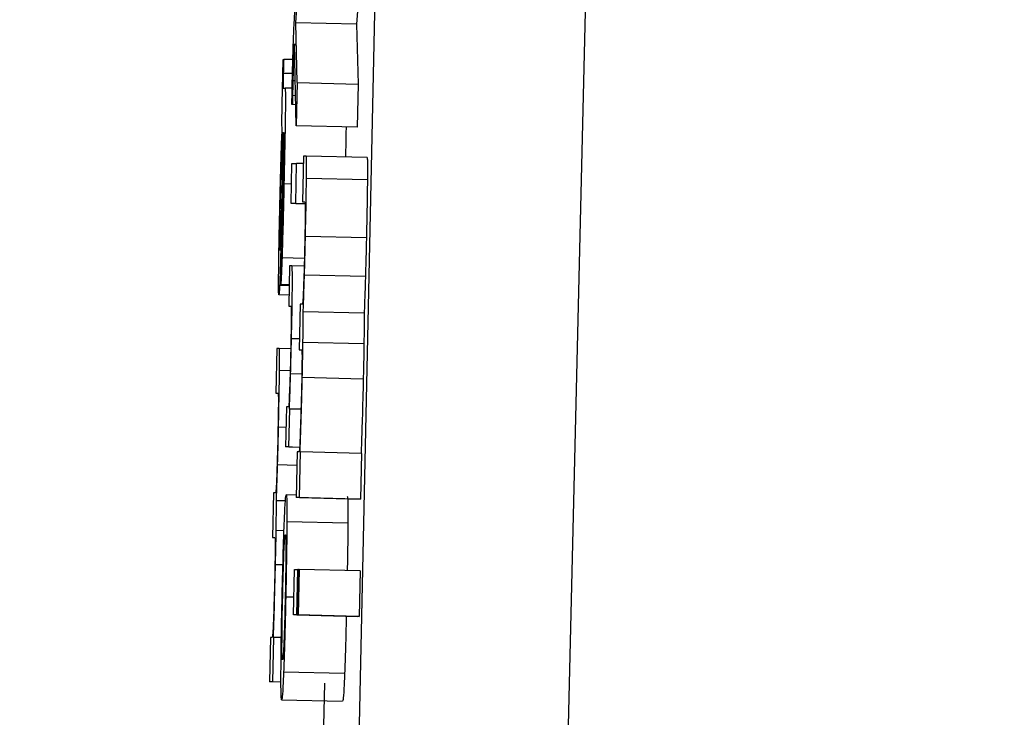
# Model space of a CAD drawing. Header units: inches. Extents: x 170 to 288, y 234 to 248.
# Tile 332 of 480: x 234.80751 to 234.8181, y 243.86801 to 243.87552. Entities that reach past the tile are written whole.
import ezdxf

# ---------------------------------------------------------------- set-up
doc = ezdxf.new("R2010")
doc.units = ezdxf.units.IN
doc.header["$LTSCALE"] = 0.25
doc.header["$MEASUREMENT"] = 0
doc.layers.add('ANNOTATIONS', color=1, linetype='Continuous')
doc.layers.add('STANDARD Z GUIDE MOTOR LH', color=7, linetype='Continuous')
doc.styles.add('ARIAL', font='arial.ttf', dxfattribs={"height": 0.09375})
doc.dimstyles.new('STANDARD$0', dxfattribs={"dimtxt": 0.09375, "dimasz": 0.09375, "dimexe": 0.03125, "dimexo": 0.046875, "dimgap": 0.09, "dimtad": 0, "dimtih": 1, "dimtoh": 1, "dimdec": 4, "dimzin": 0, "dimdsep": 46, "dimtxsty": 'ARIAL', "dimcen": 0.09, "dimadec": 0, "dimazin": 0, "dimtfac": 1, "dimtdec": 4, "dimtofl": 0, "dimtmove": 0, "dimatfit": 1, "dimfxl": 1, "dimtolj": 1, "dimtzin": 0, "dimarcsym": 0})

# ---------------------------------------------------------------- blocks, each defined once
blk = doc.blocks.new('*D51')
at = {"layer": 'ANNOTATIONS', "color": 0, "lineweight": -2, "transparency": 16777216}
for p, q in [((234.124623, 244.143778), (235.83956, 244.143778)), ((235.80831, 244.050028), (235.80831, 242.280117)), ((235.80831, 240.233194), (235.80831, 242.003105)), ((234.530873, 240.139444), (235.83956, 240.139444))]:
    blk.add_line(p, q, dxfattribs=at)
at = {"layer": 'ANNOTATIONS', "color": 0, "transparency": 16777216}
for points in [[(235.792685, 244.050028), (235.823935, 244.050028), (235.80831, 244.143778)], [(235.792685, 240.233194), (235.823935, 240.233194), (235.80831, 240.139444)]]:
    blk.add_solid(points, dxfattribs=at)
at = {"layer": 'defpoints', "color": 0, "transparency": 16777216}
for p in [(234.077748, 244.143778), (235.80831, 244.143778), (234.483998, 240.139444)]:
    blk.add_point(p, dxfattribs=at)
at = {"layer": 'ANNOTATIONS', "color": 0, "transparency": 16777216, "insert": (235.80831, 242.141611), "char_height": 0.09375, "attachment_point": 5, "style": 'ARIAL'}
blk.add_mtext('\\A1;OPENING HEIGHT', dxfattribs=at)

msp = doc.modelspace()

# ---------------------------------------------------------------- linework, layer by layer
at = {"layer": 'STANDARD Z GUIDE MOTOR LH'}
for p, q in [((234.815066, 243.937238), (234.812482, 243.829118)), ((234.810313, 243.829103), (234.812678, 243.937195)), ((234.810477, 243.875488), (234.81052, 243.876114)), ((234.811176, 243.8761), (234.811133, 243.875474)), ((234.810492, 243.874844), (234.810477, 243.875488)), ((234.811133, 243.875474), (234.810477, 243.875488)), ((234.811133, 243.875474), (234.811148, 243.874829)), ((234.810482, 243.874379), (234.810464, 243.875261)), ((234.810343, 243.875094), (234.810348, 243.875094)), ((234.810446, 243.875092), (234.810348, 243.875094)), ((234.810468, 243.875083), (234.810453, 243.875083)), ((234.810443, 243.874942), (234.810344, 243.874944)), ((234.810472, 243.874864), (234.810447, 243.874864)), ((234.810492, 243.874844), (234.810482, 243.874379)), ((234.810492, 243.874844), (234.811148, 243.874829)), ((234.810344, 243.874785), (234.810363, 243.874785)), ((234.810439, 243.874783), (234.810363, 243.874785)), ((234.811148, 243.874829), (234.811138, 243.874365)), ((234.810475, 243.874704), (234.810443, 243.874705)), ((234.810442, 243.874608), (234.810436, 243.874608)), ((234.810477, 243.874607), (234.810436, 243.874608)), ((234.810477, 243.874607), (234.810442, 243.874608)), ((234.810339, 243.874306), (234.810344, 243.874306)), ((234.811138, 243.874365), (234.810482, 243.874379)), ((234.810336, 243.874019), (234.810327, 243.873643)), ((234.810342, 243.874047), (234.810332, 243.873652)), ((234.810562, 243.874054), (234.810551, 243.873563)), ((234.81059, 243.874054), (234.810562, 243.874054)), ((234.811246, 243.874039), (234.81059, 243.874054)), ((234.810323, 243.873939), (234.810334, 243.873939)), ((234.810427, 243.873544), (234.810436, 243.873975)), ((234.810436, 243.873975), (234.810486, 243.873975)), ((234.810477, 243.873544), (234.810486, 243.873975)), ((234.810561, 243.873974), (234.810486, 243.873975)), ((234.811249, 243.873798), (234.810593, 243.873813)), ((234.810431, 243.873753), (234.810351, 243.873755)), ((234.810551, 243.873563), (234.810576, 243.873563)), ((234.810578, 243.873541), (234.810427, 243.873544)), ((234.810477, 243.873544), (234.810427, 243.873544)), ((234.810477, 243.873544), (234.810578, 243.873542)), ((234.810314, 243.872672), (234.810325, 243.873151)), ((234.811238, 243.873173), (234.810582, 243.873187)), ((234.81032, 243.872942), (234.810314, 243.872942)), ((234.81057, 243.872951), (234.81033, 243.872957)), ((234.810411, 243.872871), (234.810402, 243.87244)), ((234.810436, 243.872871), (234.810411, 243.872871)), ((234.810568, 243.872868), (234.810436, 243.872871)), ((234.811227, 243.872756), (234.810571, 243.872771)), ((234.810407, 243.872658), (234.810304, 243.87266)), ((234.810314, 243.872672), (234.810407, 243.87267)), ((234.810405, 243.872558), (234.810296, 243.87256)), ((234.810402, 243.87244), (234.810426, 243.87244)), ((234.810527, 243.872461), (234.810516, 243.87197)), ((234.810548, 243.872461), (234.810527, 243.872461)), ((234.811214, 243.872362), (234.810558, 243.872377)), ((234.810519, 243.872086), (234.810432, 243.872088)), ((234.810274, 243.871982), (234.810263, 243.871503)), ((234.810301, 243.871982), (234.810274, 243.871982)), ((234.810423, 243.871979), (234.810301, 243.871982)), ((234.811211, 243.872032), (234.810555, 243.872047)), ((234.810516, 243.87197), (234.810542, 243.87197)), ((234.810418, 243.871744), (234.810303, 243.871746)), ((234.810543, 243.871708), (234.810422, 243.871711)), ((234.811204, 243.871654), (234.810548, 243.871669)), ((234.810263, 243.871503), (234.810287, 243.871503)), ((234.810378, 243.871354), (234.810368, 243.870923)), ((234.810401, 243.871354), (234.810378, 243.871354)), ((234.810405, 243.870923), (234.810414, 243.871331)), ((234.810414, 243.871331), (234.810409, 243.871331)), ((234.810534, 243.871329), (234.810414, 243.871331)), ((234.810373, 243.871134), (234.810293, 243.871136)), ((234.810405, 243.870923), (234.810368, 243.870923)), ((234.810518, 243.870919), (234.810368, 243.870923)), ((234.810405, 243.870923), (234.810518, 243.87092)), ((234.810492, 243.870869), (234.810481, 243.870378)), ((234.810513, 243.870869), (234.810492, 243.870869)), ((234.810518, 243.870378), (234.810529, 243.870869)), ((234.810529, 243.870869), (234.810525, 243.870869)), ((234.811185, 243.870854), (234.810529, 243.870869)), ((234.811185, 243.870854), (234.811174, 243.870363)), ((234.810488, 243.870725), (234.810282, 243.87073)), ((234.810239, 243.870428), (234.810228, 243.869949)), ((234.81026, 243.870428), (234.810239, 243.870428)), ((234.810481, 243.870406), (234.810375, 243.870409)), ((234.810367, 243.870343), (234.81027, 243.870345)), ((234.810518, 243.870378), (234.810481, 243.870378)), ((234.811137, 243.870363), (234.810481, 243.870378)), ((234.810518, 243.870378), (234.811174, 243.870363)), ((234.811174, 243.870363), (234.811137, 243.870363)), ((234.811039, 243.870102), (234.810383, 243.870117)), ((234.810351, 243.870022), (234.810267, 243.870024)), ((234.810228, 243.869949), (234.810254, 243.869949)), ((234.81034, 243.869653), (234.81026, 243.869655)), ((234.810453, 243.869115), (234.810463, 243.869606)), ((234.810463, 243.869606), (234.810501, 243.869606)), ((234.81049, 243.869115), (234.810501, 243.869606)), ((234.810497, 243.869115), (234.810508, 243.869606)), ((234.810508, 243.869606), (234.810501, 243.869606)), ((234.810515, 243.869606), (234.810504, 243.869115)), ((234.810508, 243.869606), (234.810515, 243.869606)), ((234.811171, 243.869591), (234.810515, 243.869606)), ((234.811171, 243.869591), (234.81116, 243.8691)), ((234.810457, 243.869305), (234.81037, 243.869307)), ((234.811108, 243.8691), (234.810453, 243.869115)), ((234.81049, 243.869115), (234.810453, 243.869115)), ((234.81049, 243.869115), (234.811146, 243.8691)), ((234.811153, 243.8691), (234.810497, 243.869115)), ((234.810504, 243.869115), (234.810497, 243.869115)), ((234.810504, 243.869115), (234.81116, 243.8691)), ((234.811146, 243.8691), (234.811108, 243.8691)), ((234.81116, 243.8691), (234.811153, 243.8691)), ((234.810205, 243.868874), (234.810194, 243.868395)), ((234.810225, 243.868874), (234.810205, 243.868874)), ((234.810231, 243.868395), (234.810241, 243.868874)), ((234.810241, 243.868874), (234.810237, 243.868874)), ((234.810323, 243.868872), (234.810241, 243.868874)), ((234.811003, 243.868486), (234.810347, 243.8685)), ((234.810231, 243.868395), (234.810194, 243.868395)), ((234.810319, 243.868392), (234.810194, 243.868395)), ((234.810787, 243.868382), (234.810773, 243.867751)), ((234.810326, 243.868202), (234.810982, 243.868188))]:
    msp.add_line(p, q, dxfattribs=at)
for points, knots in [([(234.810452, 243.875283), (234.810454, 243.875324), (234.81046, 243.875475), (234.810465, 243.875549), (234.810468, 243.875603)], [0, 0, 0, 0, 0.269738, 1, 1, 1, 1]), ([(234.810442, 243.874927), (234.810444, 243.874983), (234.810446, 243.875094), (234.81045, 243.875211), (234.810452, 243.875268), (234.810452, 243.875283)], [0, 0, 0, 0, 0.421013, 0.842256, 1, 1, 1, 1]), ([(234.810464, 243.875261), (234.810462, 243.875238), (234.810459, 243.87519), (234.810455, 243.875119), (234.810453, 243.875083)], [0, 0, 0, 0, 0.498279, 1, 1, 1, 1]), ([(234.810335, 243.874777), (234.810336, 243.874818), (234.810338, 243.874925), (234.810341, 243.875029), (234.810343, 243.875094)], [0, 0, 0, 0, 0.38149, 1, 1, 1, 1]), ([(234.810348, 243.875094), (234.810347, 243.875071), (234.810346, 243.875036), (234.810345, 243.874985), (234.810344, 243.874958), (234.810344, 243.874944)], [0, 0, 0, 0, 0.488203, 0.741044, 1, 1, 1, 1]), ([(234.810453, 243.875083), (234.810453, 243.875062), (234.810451, 243.875026), (234.810449, 243.874945), (234.810447, 243.874892), (234.810447, 243.874864)], [0, 0, 0, 0, 0.4136912, 0.6934982, 1, 1, 1, 1]), ([(234.810344, 243.874944), (234.810344, 243.874928), (234.810343, 243.874897), (234.810343, 243.874858), (234.810342, 243.874824), (234.810343, 243.874789), (234.810344, 243.874787), (234.810344, 243.874785)], [0, 0, 0, 0, 0.139503, 0.255588, 0.371559, 0.556722, 1, 1, 1, 1]), ([(234.810436, 243.874608), (234.810437, 243.874661), (234.810439, 243.874766), (234.810441, 243.874873), (234.810442, 243.874927)], [0, 0, 0, 0, 0.498105, 1, 1, 1, 1]), ([(234.810447, 243.874864), (234.810446, 243.874846), (234.810446, 243.87481), (234.810444, 243.874757), (234.810444, 243.874722), (234.810443, 243.874705)], [0, 0, 0, 0, 0.337645, 0.66846, 1, 1, 1, 1]), ([(234.810331, 243.874346), (234.81033, 243.874358), (234.810329, 243.874378), (234.810329, 243.874464), (234.810331, 243.874564), (234.810333, 243.874674), (234.810334, 243.874745), (234.810335, 243.874777)], [0, 0, 0, 0, 0.319074, 0.503717, 0.689436, 0.856532, 1, 1, 1, 1]), ([(234.810363, 243.874785), (234.810364, 243.874777), (234.810366, 243.874765), (234.810367, 243.874644), (234.810365, 243.87446), (234.81036, 243.874156), (234.810354, 243.873906), (234.810351, 243.873755)], [0, 0, 0, 0, 0.208095, 0.351376, 0.494781, 0.694226, 1, 1, 1, 1]), ([(234.810443, 243.874705), (234.810443, 243.874692), (234.810443, 243.87466), (234.810442, 243.874628), (234.810442, 243.874608)], [0, 0, 0, 0, 0.386706, 1, 1, 1, 1]), ([(234.810305, 243.873426), (234.810307, 243.873519), (234.810312, 243.873739), (234.810321, 243.874068), (234.810328, 243.874253), (234.810331, 243.874346)], [0, 0, 0, 0, 0.2672575, 0.629668, 1, 1, 1, 1]), ([(234.810333, 243.874219), (234.810334, 243.874239), (234.810336, 243.874287), (234.810337, 243.874305), (234.810338, 243.874306), (234.810339, 243.874306)], [0, 0, 0, 0, 0.368926, 0.911075, 1, 1, 1, 1]), ([(234.810344, 243.874306), (234.810342, 243.87426), (234.81034, 243.874168), (234.810337, 243.874069), (234.810336, 243.874019)], [0, 0, 0, 0, 0.4954999, 1, 1, 1, 1]), ([(234.810345, 243.87374), (234.810347, 243.873834), (234.81035, 243.873974), (234.810353, 243.874146), (234.810354, 243.874244), (234.810353, 243.8743), (234.810352, 243.874306), (234.810352, 243.874308)], [0, 0, 0, 0, 0.342835, 0.509875, 0.678386, 0.823927, 1, 1, 1, 1]), ([(234.810352, 243.874308), (234.810351, 243.874305), (234.81035, 243.874301), (234.810348, 243.87426), (234.810347, 243.874234), (234.810347, 243.874224)], [0, 0, 0, 0, 0.561834, 0.836952, 1, 1, 1, 1]), ([(234.811019, 243.874367), (234.811018, 243.874309), (234.811017, 243.874207), (234.811014, 243.874093), (234.811013, 243.874044)], [0, 0, 0, 0, 0.571046, 1, 1, 1, 1]), ([(234.810323, 243.873939), (234.810325, 243.873991), (234.810328, 243.874097), (234.810331, 243.874178), (234.810333, 243.874219)], [0, 0, 0, 0, 0.489372, 1, 1, 1, 1]), ([(234.810347, 243.874224), (234.810346, 243.874208), (234.810345, 243.874176), (234.810344, 243.874115), (234.810343, 243.874071), (234.810342, 243.874047)], [0, 0, 0, 0, 0.30234, 0.603682, 1, 1, 1, 1]), ([(234.810593, 243.873813), (234.810593, 243.873869), (234.810594, 243.873982), (234.810592, 243.874047), (234.810591, 243.874052), (234.81059, 243.874054)], [0, 0, 0, 0, 0.394642, 0.789841, 1, 1, 1, 1]), ([(234.811246, 243.874039), (234.811247, 243.874032), (234.811249, 243.874017), (234.811249, 243.873907), (234.811249, 243.87382), (234.811249, 243.873798)], [0, 0, 0, 0, 0.425454, 0.853655, 1, 1, 1, 1]), ([(234.810313, 243.873525), (234.810314, 243.873578), (234.810317, 243.873722), (234.810321, 243.873855), (234.810323, 243.873939)], [0, 0, 0, 0, 0.364498, 1, 1, 1, 1]), ([(234.810582, 243.873187), (234.810585, 243.873322), (234.81059, 243.873554), (234.810592, 243.873737), (234.810593, 243.873813)], [0, 0, 0, 0, 0.582702, 1, 1, 1, 1]), ([(234.811249, 243.873798), (234.811248, 243.873747), (234.811247, 243.873624), (234.811243, 243.873402), (234.811239, 243.873241), (234.811238, 243.873173)], [0, 0, 0, 0, 0.287966, 0.699185, 1, 1, 1, 1]), ([(234.810325, 243.873151), (234.810326, 243.873157), (234.810328, 243.873168), (234.810331, 243.873244), (234.810335, 243.87336), (234.81034, 243.873531), (234.810343, 243.873664), (234.810345, 243.87374)], [0, 0, 0, 0, 0.224796, 0.383527, 0.542813, 0.741786, 1, 1, 1, 1]), ([(234.810351, 243.873755), (234.810349, 243.873665), (234.810344, 243.873434), (234.810336, 243.873152), (234.810331, 243.872998), (234.81033, 243.872957)], [0, 0, 0, 0, 0.319121, 0.817047, 1, 1, 1, 1]), ([(234.810332, 243.873652), (234.81033, 243.873532), (234.810324, 243.873288), (234.810317, 243.873058), (234.810314, 243.872942)], [0, 0, 0, 0, 0.495996, 1, 1, 1, 1]), ([(234.810327, 243.873643), (234.810325, 243.873558), (234.810321, 243.873417), (234.810317, 243.873246), (234.810314, 243.873174), (234.810314, 243.873148)], [0, 0, 0, 0, 0.486679, 0.817044, 1, 1, 1, 1]), ([(234.810576, 243.873563), (234.810578, 243.873559), (234.810579, 243.873552), (234.81058, 243.873475), (234.810579, 243.873377), (234.810577, 243.873245), (234.810575, 243.873152), (234.810574, 243.8731)], [0, 0, 0, 0, 0.332536, 0.501882, 0.673369, 0.82019, 1, 1, 1, 1]), ([(234.810306, 243.873173), (234.810307, 243.87322), (234.810308, 243.873327), (234.810311, 243.873454), (234.810313, 243.873525)], [0, 0, 0, 0, 0.437637, 1, 1, 1, 1]), ([(234.810294, 243.872795), (234.810294, 243.872846), (234.810296, 243.872973), (234.8103, 243.873197), (234.810303, 243.873359), (234.810305, 243.873426)], [0, 0, 0, 0, 0.285517, 0.706069, 1, 1, 1, 1]), ([(234.810307, 243.873039), (234.810307, 243.873044), (234.810306, 243.873052), (234.810306, 243.873115), (234.810306, 243.873158), (234.810306, 243.873173)], [0, 0, 0, 0, 0.492228, 0.825367, 1, 1, 1, 1]), ([(234.810314, 243.873148), (234.810313, 243.873121), (234.81031, 243.873068), (234.810308, 243.873041), (234.810308, 243.87304), (234.810307, 243.873039)], [0, 0, 0, 0, 0.4130884, 0.8262023, 1, 1, 1, 1]), ([(234.810571, 243.872771), (234.810573, 243.872824), (234.810577, 243.872956), (234.81058, 243.873101), (234.810582, 243.873187)], [0, 0, 0, 0, 0.400422, 1, 1, 1, 1]), ([(234.811238, 243.873173), (234.811237, 243.873115), (234.811233, 243.872971), (234.81123, 243.872837), (234.811227, 243.872756)], [0, 0, 0, 0, 0.399448, 1, 1, 1, 1]), ([(234.810574, 243.8731), (234.810573, 243.873036), (234.81057, 243.872909), (234.810565, 243.872756), (234.810562, 243.87268), (234.810561, 243.87265)], [0, 0, 0, 0, 0.372932, 0.745968, 1, 1, 1, 1]), ([(234.810314, 243.872942), (234.810313, 243.8729), (234.81031, 243.872787), (234.810306, 243.872709), (234.810304, 243.87266)], [0, 0, 0, 0, 0.371649, 1, 1, 1, 1]), ([(234.81033, 243.872957), (234.810328, 243.872896), (234.810323, 243.872774), (234.810318, 243.872685), (234.810316, 243.872676), (234.810314, 243.872672)], [0, 0, 0, 0, 0.343962, 0.688156, 1, 1, 1, 1]), ([(234.810432, 243.872088), (234.810434, 243.872189), (234.810438, 243.872362), (234.810441, 243.872581), (234.810442, 243.872739), (234.810441, 243.872854), (234.810438, 243.872865), (234.810436, 243.872871)], [0, 0, 0, 0, 0.2128, 0.361093, 0.509835, 0.704302, 1, 1, 1, 1]), ([(234.810296, 243.87256), (234.810295, 243.872567), (234.810293, 243.87258), (234.810293, 243.872684), (234.810293, 243.872767), (234.810294, 243.872795)], [0, 0, 0, 0, 0.445751, 0.812706, 1, 1, 1, 1]), ([(234.810558, 243.872377), (234.81056, 243.872435), (234.810565, 243.872553), (234.810569, 243.872698), (234.810571, 243.872771)], [0, 0, 0, 0, 0.494625, 1, 1, 1, 1]), ([(234.811227, 243.872756), (234.811226, 243.872701), (234.811221, 243.872555), (234.811217, 243.872436), (234.811214, 243.872362)], [0, 0, 0, 0, 0.377301, 1, 1, 1, 1]), ([(234.810304, 243.87266), (234.810303, 243.872636), (234.8103, 243.872572), (234.810298, 243.872565), (234.810296, 243.87256)], [0, 0, 0, 0, 0.377594, 1, 1, 1, 1]), ([(234.810561, 243.87265), (234.810559, 243.872608), (234.810555, 243.872505), (234.810551, 243.872466), (234.810549, 243.872462), (234.810548, 243.872461)], [0, 0, 0, 0, 0.314151, 0.776792, 1, 1, 1, 1]), ([(234.810426, 243.87244), (234.810427, 243.872434), (234.810429, 243.872425), (234.81043, 243.872321), (234.810428, 243.872219), (234.810426, 243.872099), (234.810425, 243.872019), (234.810424, 243.87198)], [0, 0, 0, 0, 0.413144, 0.568863, 0.725659, 0.865886, 1, 1, 1, 1]), ([(234.810555, 243.872047), (234.810556, 243.872113), (234.810558, 243.872245), (234.810558, 243.872333), (234.810558, 243.872377)], [0, 0, 0, 0, 0.503918, 1, 1, 1, 1]), ([(234.811214, 243.872362), (234.811214, 243.872325), (234.811214, 243.872238), (234.811212, 243.872108), (234.811211, 243.872032)], [0, 0, 0, 0, 0.420797, 1, 1, 1, 1]), ([(234.810422, 243.871711), (234.810424, 243.871761), (234.810427, 243.871881), (234.81043, 243.872011), (234.810432, 243.872088)], [0, 0, 0, 0, 0.415638, 1, 1, 1, 1]), ([(234.810303, 243.871746), (234.810304, 243.871802), (234.810304, 243.871912), (234.810303, 243.871975), (234.810301, 243.87198), (234.810301, 243.871982)], [0, 0, 0, 0, 0.394497, 0.789603, 1, 1, 1, 1]), ([(234.810424, 243.87198), (234.810422, 243.871922), (234.81042, 243.871807), (234.810415, 243.871649), (234.810412, 243.871567), (234.81041, 243.871524)], [0, 0, 0, 0, 0.324302, 0.647743, 1, 1, 1, 1]), ([(234.810548, 243.871669), (234.810549, 243.871718), (234.810552, 243.871848), (234.810554, 243.871971), (234.810555, 243.872047)], [0, 0, 0, 0, 0.374152, 1, 1, 1, 1]), ([(234.811211, 243.872032), (234.811211, 243.871987), (234.811209, 243.871867), (234.811206, 243.871736), (234.811204, 243.871654)], [0, 0, 0, 0, 0.374315, 1, 1, 1, 1]), ([(234.810542, 243.87197), (234.810543, 243.871967), (234.810545, 243.871961), (234.810545, 243.871896), (234.810545, 243.871809), (234.810543, 243.87169), (234.810541, 243.871604), (234.81054, 243.871554)], [0, 0, 0, 0, 0.303919, 0.474885, 0.647885, 0.796864, 1, 1, 1, 1]), ([(234.810293, 243.871136), (234.810295, 243.871268), (234.8103, 243.871494), (234.810302, 243.871672), (234.810303, 243.871746)], [0, 0, 0, 0, 0.582701, 1, 1, 1, 1]), ([(234.810409, 243.871331), (234.810412, 243.871387), (234.810416, 243.871499), (234.81042, 243.87164), (234.810422, 243.871711)], [0, 0, 0, 0, 0.49371, 1, 1, 1, 1]), ([(234.810525, 243.870869), (234.810529, 243.871006), (234.810537, 243.871216), (234.810545, 243.871519), (234.810547, 243.871643), (234.810548, 243.871669)], [0, 0, 0, 0, 0.595427, 0.915217, 1, 1, 1, 1]), ([(234.81054, 243.871554), (234.810538, 243.871489), (234.810535, 243.871359), (234.81053, 243.8712), (234.810527, 243.87112), (234.810526, 243.871086)], [0, 0, 0, 0, 0.363547, 0.727163, 1, 1, 1, 1]), ([(234.811204, 243.871654), (234.811202, 243.871553), (234.811196, 243.871324), (234.811188, 243.871058), (234.811183, 243.87091), (234.811181, 243.870854)], [0, 0, 0, 0, 0.328057, 0.745232, 1, 1, 1, 1]), ([(234.810287, 243.871503), (234.810288, 243.871498), (234.81029, 243.871492), (234.810291, 243.871417), (234.81029, 243.871321), (234.810288, 243.871193), (234.810286, 243.871101), (234.810285, 243.871051)], [0, 0, 0, 0, 0.33219, 0.501992, 0.673289, 0.820142, 1, 1, 1, 1]), ([(234.81041, 243.871524), (234.810408, 243.871467), (234.810404, 243.871374), (234.810402, 243.871359), (234.810401, 243.871354)], [0, 0, 0, 0, 0.611118, 1, 1, 1, 1]), ([(234.810282, 243.87073), (234.810284, 243.870782), (234.810288, 243.870911), (234.810291, 243.871052), (234.810293, 243.871136)], [0, 0, 0, 0, 0.403547, 1, 1, 1, 1]), ([(234.810285, 243.871051), (234.810284, 243.870989), (234.810281, 243.870864), (234.810276, 243.870716), (234.810274, 243.870642), (234.810273, 243.870612)], [0, 0, 0, 0, 0.373074, 0.745954, 1, 1, 1, 1]), ([(234.810526, 243.871086), (234.810525, 243.871045), (234.810521, 243.870944), (234.810516, 243.870878), (234.810514, 243.870871), (234.810513, 243.870869)], [0, 0, 0, 0, 0.301793, 0.733719, 1, 1, 1, 1]), ([(234.81027, 243.870345), (234.810272, 243.870403), (234.810276, 243.870518), (234.81028, 243.870659), (234.810282, 243.87073)], [0, 0, 0, 0, 0.494087, 1, 1, 1, 1]), ([(234.810273, 243.870612), (234.810271, 243.870571), (234.810267, 243.87047), (234.810263, 243.870433), (234.810261, 243.870429), (234.81026, 243.870428)], [0, 0, 0, 0, 0.314083, 0.776963, 1, 1, 1, 1]), ([(234.810354, 243.870104), (234.810357, 243.870159), (234.810363, 243.870309), (234.81037, 243.870396), (234.810374, 243.870405), (234.810375, 243.870409)], [0, 0, 0, 0, 0.264208, 0.726562, 1, 1, 1, 1]), ([(234.810375, 243.870409), (234.810378, 243.870399), (234.810383, 243.870383), (234.810383, 243.870198), (234.810383, 243.870117)], [0, 0, 0, 0, 0.564672, 1, 1, 1, 1]), ([(234.811031, 243.870394), (234.811034, 243.870385), (234.811039, 243.870368), (234.811039, 243.870183), (234.811039, 243.870102)], [0, 0, 0, 0, 0.564945, 1, 1, 1, 1]), ([(234.810267, 243.870024), (234.810268, 243.870088), (234.810269, 243.870217), (234.81027, 243.870303), (234.81027, 243.870345)], [0, 0, 0, 0, 0.503241, 1, 1, 1, 1]), ([(234.810331, 243.869307), (234.810334, 243.869421), (234.810339, 243.869652), (234.810348, 243.869928), (234.810352, 243.870054), (234.810354, 243.870104)], [0, 0, 0, 0, 0.374261, 0.750826, 1, 1, 1, 1]), ([(234.810383, 243.870117), (234.810382, 243.870045), (234.810381, 243.869902), (234.810376, 243.869608), (234.810372, 243.869404), (234.81037, 243.869307)], [0, 0, 0, 0, 0.341486, 0.684047, 1, 1, 1, 1]), ([(234.811039, 243.870102), (234.811038, 243.870031), (234.811037, 243.869891), (234.811034, 243.869692), (234.811032, 243.869594)], [0, 0, 0, 0, 0.509119, 1, 1, 1, 1]), ([(234.81026, 243.869655), (234.810261, 243.869703), (234.810264, 243.86983), (234.810266, 243.869949), (234.810267, 243.870024)], [0, 0, 0, 0, 0.377096, 1, 1, 1, 1]), ([(234.810351, 243.869789), (234.810353, 243.869834), (234.810359, 243.869958), (234.810363, 243.869976), (234.810366, 243.869978), (234.810366, 243.869978)], [0, 0, 0, 0, 0.33354, 0.922007, 1, 1, 1, 1]), ([(234.810366, 243.869978), (234.810367, 243.869974), (234.81037, 243.869965), (234.810372, 243.869892), (234.810372, 243.869811), (234.810372, 243.8698)], [0, 0, 0, 0, 0.409067, 0.922525, 1, 1, 1, 1]), ([(234.810254, 243.869949), (234.810255, 243.869945), (234.810256, 243.869939), (234.810257, 243.869876), (234.810256, 243.869792), (234.810254, 243.869675), (234.810253, 243.869591), (234.810252, 243.869542)], [0, 0, 0, 0, 0.303589, 0.474907, 0.64792, 0.796826, 1, 1, 1, 1]), ([(234.810337, 243.869307), (234.810338, 243.869372), (234.810341, 243.869504), (234.810347, 243.869673), (234.81035, 243.869752), (234.810351, 243.869789)], [0, 0, 0, 0, 0.3479017, 0.6972431, 1, 1, 1, 1]), ([(234.810372, 243.8698), (234.810372, 243.869759), (234.810371, 243.869675), (234.810368, 243.869494), (234.810366, 243.869366), (234.810364, 243.869304)], [0, 0, 0, 0, 0.3393002, 0.6801047, 1, 1, 1, 1]), ([(234.810237, 243.868874), (234.810242, 243.869008), (234.810249, 243.869213), (234.810256, 243.869508), (234.810259, 243.869629), (234.81026, 243.869655)], [0, 0, 0, 0, 0.595097, 0.914989, 1, 1, 1, 1]), ([(234.810252, 243.869542), (234.81025, 243.869479), (234.810247, 243.869352), (234.810242, 243.869197), (234.81024, 243.86912), (234.810238, 243.869086)], [0, 0, 0, 0, 0.363538, 0.726896, 1, 1, 1, 1]), ([(234.810319, 243.868507), (234.810319, 243.868584), (234.81032, 243.86874), (234.810325, 243.869034), (234.81033, 243.869227), (234.810331, 243.869307)], [0, 0, 0, 0, 0.368163, 0.7380829, 1, 1, 1, 1]), ([(234.81033, 243.868821), (234.81033, 243.868869), (234.81033, 243.868965), (234.810333, 243.869146), (234.810336, 243.869263), (234.810337, 243.869307)], [0, 0, 0, 0, 0.381808, 0.766919, 1, 1, 1, 1]), ([(234.810364, 243.869304), (234.810362, 243.869216), (234.810359, 243.869068), (234.810353, 243.868889), (234.810348, 243.868755), (234.810342, 243.868649), (234.810338, 243.868639), (234.810336, 243.868633)], [0, 0, 0, 0, 0.191661, 0.321516, 0.451209, 0.660159, 1, 1, 1, 1]), ([(234.81037, 243.869307), (234.810367, 243.869185), (234.810362, 243.868941), (234.810353, 243.868664), (234.810349, 243.868542), (234.810347, 243.8685)], [0, 0, 0, 0, 0.395723, 0.794727, 1, 1, 1, 1]), ([(234.810238, 243.869086), (234.810237, 243.869046), (234.810233, 243.868948), (234.810228, 243.868883), (234.810226, 243.868876), (234.810225, 243.868874)], [0, 0, 0, 0, 0.30187, 0.733696, 1, 1, 1, 1]), ([(234.811021, 243.869102), (234.81102, 243.869045), (234.811016, 243.868866), (234.811009, 243.86865), (234.811005, 243.868527), (234.811003, 243.868486)], [0, 0, 0, 0, 0.23595, 0.740382, 1, 1, 1, 1]), ([(234.810336, 243.868633), (234.810334, 243.868636), (234.810331, 243.868644), (234.810329, 243.868713), (234.810329, 243.868806), (234.81033, 243.868821)], [0, 0, 0, 0, 0.374808, 0.897129, 1, 1, 1, 1]), ([(234.810326, 243.868202), (234.810325, 243.868207), (234.810321, 243.868218), (234.810318, 243.868327), (234.810319, 243.868473), (234.810319, 243.868507)], [0, 0, 0, 0, 0.3324317, 0.8446647, 1, 1, 1, 1]), ([(234.810347, 243.8685), (234.810345, 243.868445), (234.810338, 243.868299), (234.810332, 243.868214), (234.810328, 243.868206), (234.810326, 243.868202)], [0, 0, 0, 0, 0.271054, 0.727423, 1, 1, 1, 1]), ([(234.811003, 243.868486), (234.811001, 243.868431), (234.810994, 243.868284), (234.810988, 243.868199), (234.810984, 243.868191), (234.810982, 243.868188)], [0, 0, 0, 0, 0.271231, 0.727204, 1, 1, 1, 1])]:
    msp.add_open_spline(points, degree=3, knots=knots, dxfattribs=at)

# ---------------------------------------------------------------- dimensions: what is measured, and where the dimension line sits
at = {"layer": 'ANNOTATIONS'}
dim = msp.add_linear_dim(base=(235.80831, 244.143778), p1=(234.483998, 240.139444), p2=(234.077748, 244.143778), angle=90, text='OPENING HEIGHT', dimstyle='STANDARD$0', dxfattribs=at)
dim.commit()
dim.dimension.update_dxf_attribs({"geometry": '*D51', "text_midpoint": (235.80831, 242.141611)})

doc.saveas('drawing.dxf')
